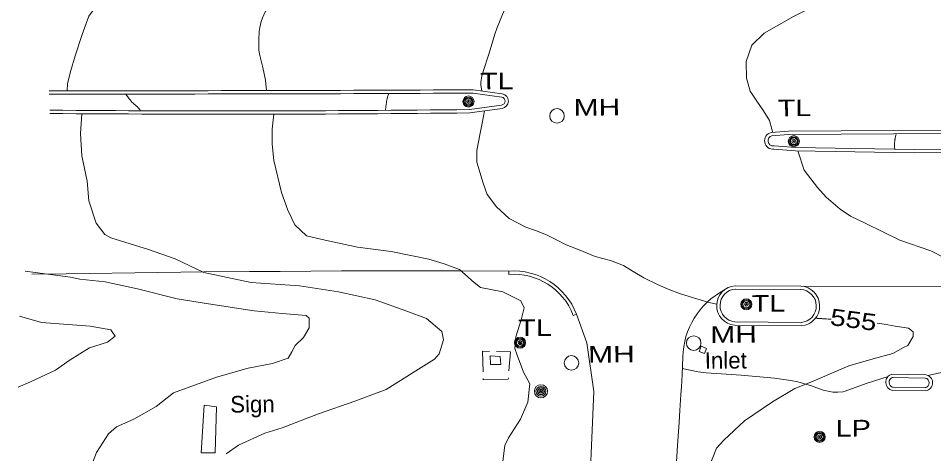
# Model space of a CAD drawing. Extents: x 2361284 to 2366480, y 6976556 to 6985346.
# Drawn here: x 2364203.5 to 2364468, y 6980433.9 to 6980559.6 of the extents above; entities that cross this region are included whole.
import ezdxf
from ezdxf.enums import TextEntityAlignment as Align

# ---------------------------------------------------------------- set-up
doc = ezdxf.new("R2010")
doc.units = 0
doc.header["$LTSCALE"] = 1.9
for name, color, linetype, lineweight in [('10', 7, 'Continuous', 13), ('12', 7, 'Continuous', 13), ('13', 7, 'Continuous', 13), ('25', 7, 'Continuous', 13), ('3', 7, 'Continuous', 13), ('4', 7, 'Continuous', 13), ('8', 7, 'Continuous', 13)]:
    doc.layers.add(name, color=color, linetype=linetype, lineweight=lineweight)

msp = doc.modelspace()

# ---------------------------------------------------------------- linework, layer by layer
at = {"layer": '10'}
for points in [[(2364342.783, 6980461.982), (2364339.851, 6980462.204), (2364339.955, 6980459.675), (2364342.955, 6980459.654)], [(2364260.454, 6980434.168), (2364260.798, 6980447.413), (2364257.223, 6980447.919), (2364256.414, 6980434.17)]]:
    msp.add_lwpolyline(points, close=True, dxfattribs=at)
at = {"layer": '12'}
for points in [[(2364337.444, 6980538.647), (2364337.112, 6980540.279), (2364337.121, 6980541.093), (2364337.439, 6980543.053), (2364337.703, 6980544.018), (2364339.521, 6980549.536), (2364341.219, 6980555.023), (2364341.884, 6980556.953), (2364343.404, 6980560.754), (2364344.613, 6980563.334), (2364345.406, 6980564.533), (2364346.44, 6980565.696), (2364347.073, 6980566.27)], [(2364309.656, 6980533.052), (2364309.735, 6980534.183), (2364309.79, 6980534.748), (2364309.865, 6980535.313), (2364309.912, 6980535.595), (2364310.076, 6980536.422), (2364310.18, 6980536.862), (2364310.293, 6980537.271), (2364310.352, 6980537.451), (2364310.471, 6980537.741), (2364310.531, 6980537.841), (2364310.591, 6980537.905), (2364310.62, 6980537.922)], [(2364405.294, 6980477.058), (2364402.969, 6980477.536), (2364399.589, 6980478.604), (2364394.804, 6980480.098), (2364391.302, 6980481.465), (2364388.209, 6980482.756), (2364384.2, 6980484.697), (2364381.113, 6980486.538), (2364378.396, 6980488.303), (2364374.652, 6980489.707), (2364370.211, 6980490.905), (2364365.582, 6980492.751), (2364361.758, 6980494.265), (2364358.774, 6980495.777), (2364356.08, 6980497.161), (2364352.929, 6980498.371), (2364350.109, 6980499.354), (2364345.365, 6980501.869), (2364341.682, 6980505.195), (2364338.998, 6980508.779), (2364337.868, 6980511.989), (2364336, 6980518.121), (2364336.029, 6980521.452), (2364337.025, 6980526.951), (2364337.608, 6980529.877), (2364338.219, 6980532.914)], [(2364401.439, 6980426.039), (2364405.249, 6980435.515), (2364407.337, 6980437.785), (2364413.365, 6980443.392), (2364421.373, 6980448.85), (2364427.846, 6980452.721), (2364432.509, 6980454.576), (2364443.495, 6980459.29), (2364450.525, 6980461.326), (2364456.182, 6980462.84), (2364459.216, 6980464.569), (2364460.5, 6980465.201), (2364462.026, 6980467.777), (2364462.003, 6980469.137), (2364460.663, 6980470.174), (2364456.877, 6980470.718), (2364453.64, 6980471.328), (2364451.608, 6980471.608)], [(2364438.357, 6980472.722), (2364437.76, 6980472.763), (2364437.461, 6980472.783), (2364437.014, 6980472.814), (2364436.566, 6980472.845), (2364436.342, 6980472.861), (2364436.044, 6980472.882), (2364435.894, 6980472.893), (2364435.67, 6980472.909), (2364435.335, 6980472.933), (2364435.036, 6980472.956), (2364434.887, 6980472.967), (2364434.663, 6980472.984), (2364434.439, 6980473.001), (2364434.328, 6980473.009), (2364434.104, 6980473.027), (2364433.992, 6980473.036), (2364433.824, 6980473.049)]]:
    msp.add_lwpolyline(points, dxfattribs=at)
at = {"layer": '13'}
for points in [[(2364217.648, 6980538.717), (2364217.758, 6980540.818), (2364218.732, 6980544.597), (2364220.012, 6980548.83), (2364221.984, 6980554.92), (2364223.953, 6980560.209), (2364226.994, 6980564.358), (2364230.45, 6980567.97), (2364235.025, 6980571.753), (2364239.801, 6980574.259), (2364244.451, 6980577.434)], [(2364275.28, 6980538.765), (2364274.951, 6980541.812), (2364274.217, 6980545.395), (2364273.294, 6980548.866), (2364273.061, 6980550.422), (2364272.999, 6980553.554), (2364273.151, 6980555.866), (2364273.319, 6980557.019), (2364273.71, 6980558.742), (2364274.054, 6980559.751), (2364274.983, 6980561.654), (2364275.558, 6980562.61), (2364276.897, 6980564.392), (2364278.176, 6980565.754), (2364278.855, 6980566.366), (2364279.948, 6980567.197), (2364281.82, 6980568.248)], [(2364421.463, 6980526.694), (2364421.234, 6980527.602), (2364420.51, 6980530.115), (2364418.824, 6980532.96), (2364416.897, 6980535.742), (2364414.92, 6980538.603), (2364413.904, 6980542.363), (2364413.819, 6980547.122), (2364415.444, 6980551.828), (2364418.961, 6980555.313), (2364427.494, 6980560.184), (2364437.389, 6980565.148), (2364440.746, 6980566.45)], [(2364238.864, 6980532.949), (2364238.621, 6980533.262), (2364238.453, 6980533.466), (2364238.105, 6980533.862), (2364237.934, 6980534.039), (2364237.573, 6980534.372), (2364236.829, 6980535.018), (2364236.593, 6980535.247), (2364236.481, 6980535.367), (2364235.896, 6980536.045), (2364235.616, 6980536.394), (2364235.211, 6980536.929), (2364234.824, 6980537.479), (2364234.638, 6980537.759)], [(2364263.627, 6980433.908), (2364267.181, 6980436.403), (2364274.78, 6980439.885), (2364279.767, 6980441.402), (2364290.238, 6980445.443), (2364300.775, 6980449.063), (2364309.852, 6980452.47), (2364318.372, 6980457.83), (2364323.78, 6980461.251), (2364325.157, 6980462.765), (2364326.397, 6980466.837), (2364325.914, 6980469.243), (2364321.488, 6980473.001), (2364315.768, 6980475.077), (2364306.608, 6980478.3), (2364295.993, 6980480.699), (2364284.777, 6980482.372), (2364270.837, 6980483.389), (2364257.139, 6980486.199), (2364248.821, 6980490.171), (2364241.145, 6980492.898), (2364230.262, 6980496.235), (2364228.558, 6980497.248), (2364226.081, 6980500.505), (2364223.941, 6980506.915), (2364223.397, 6980512.6), (2364221.927, 6980519.917), (2364221.505, 6980526.413), (2364221.861, 6980532.077)], [(2364343.275, 6980430.255), (2364344.129, 6980436.274), (2364345.158, 6980438.464), (2364348.577, 6980443.847), (2364350.72, 6980448.788), (2364351.28, 6980454.063), (2364349.508, 6980457.416), (2364347.641, 6980462.338), (2364346.982, 6980464.322), (2364347.261, 6980467.646), (2364348.784, 6980472.601), (2364349.671, 6980476.009), (2364348.69, 6980478.079), (2364343.526, 6980480.681), (2364337.083, 6980481.93), (2364335.221, 6980483.361), (2364331.015, 6980487.121), (2364326.559, 6980488.73), (2364322.106, 6980490.118), (2364311.264, 6980492.265), (2364301.502, 6980493.562), (2364292.232, 6980495.584), (2364286.789, 6980496.862), (2364283.429, 6980499.97), (2364281.379, 6980504.261), (2364279.581, 6980509.384), (2364277.382, 6980518.564), (2364276.877, 6980523.289), (2364276.916, 6980527.67), (2364277.325, 6980531.944)], [(2364456.741, 6980521.849), (2364456.721, 6980521.991), (2364456.712, 6980522.062), (2364456.7, 6980522.168), (2364456.684, 6980522.329), (2364456.672, 6980522.489), (2364456.666, 6980522.569), (2364456.659, 6980522.729), (2364456.656, 6980522.809), (2364456.653, 6980522.93), (2364456.653, 6980523.09), (2364456.654, 6980523.17), (2364456.657, 6980523.29), (2364456.663, 6980523.409), (2364456.666, 6980523.469), (2364456.683, 6980523.719), (2364456.693, 6980523.843), (2364456.71, 6980524.03), (2364456.728, 6980524.217), (2364456.739, 6980524.311), (2364456.761, 6980524.497), (2364456.773, 6980524.591), (2364456.793, 6980524.73), (2364456.821, 6980524.916), (2364456.836, 6980525.009), (2364456.861, 6980525.149), (2364456.9, 6980525.358), (2364456.939, 6980525.543), (2364456.959, 6980525.635), (2364456.991, 6980525.774), (2364457.043, 6980525.982), (2364457.099, 6980526.189), (2364457.129, 6980526.293)], [(2364471.462, 6980490.258), (2364467.141, 6980492.487), (2364458.221, 6980495.552), (2364453.056, 6980498.103), (2364448.324, 6980500.388), (2364443.904, 6980502.536), (2364440.985, 6980504.549), (2364436.952, 6980507.96), (2364434.376, 6980510.777), (2364430.597, 6980515.79), (2364428.724, 6980521.323)], [(2364225.009, 6980431.291), (2364226.17, 6980434.282), (2364229.587, 6980439.658), (2364231.93, 6980441.707), (2364236.9, 6980443.926), (2364243.366, 6980447.547), (2364248.349, 6980451.455), (2364260.766, 6980456.052), (2364269.992, 6980458.6), (2364277.02, 6980459.947), (2364281.505, 6980461.519), (2364282.537, 6980463.379), (2364283.501, 6980465.149), (2364285.929, 6980467.453), (2364287.572, 6980470.279), (2364287.583, 6980473.044), (2364286.728, 6980473.871), (2364279.744, 6980474.384), (2364271.644, 6980475.197), (2364258.505, 6980477.182), (2364249.411, 6980478.626), (2364238.023, 6980481.548), (2364228.623, 6980483.498), (2364221.286, 6980484.268), (2364218.62, 6980484.873), (2364205.512, 6980486.588)], [(2364203.55, 6980453.159), (2364207.075, 6980454.691), (2364214.335, 6980458.051), (2364218.537, 6980461.041), (2364224.134, 6980464.484), (2364229.298, 6980466.084), (2364231.481, 6980467.885), (2364230.294, 6980469.714), (2364224.304, 6980470.777), (2364210.213, 6980471.773), (2364203.905, 6980473.633)]]:
    msp.add_lwpolyline(points, dxfattribs=at)
at = {"layer": '25'}
for p, q in [((2364345.682, 6980463.29), (2364341.68, 6980463.412)), ((2364345.274, 6980457.836), (2364345.682, 6980463.29))]:
    msp.add_line(p, q, dxfattribs=at)
for points in [[(2364339.679, 6980463.473), (2364337.618, 6980463.543), (2364337.785, 6980457.604)], [(2364337.834, 6980455.605), (2364337.847, 6980455.275), (2364345.087, 6980455.414), (2364345.123, 6980455.844)]]:
    msp.add_lwpolyline(points, dxfattribs=at)
at = {"layer": '3'}
for p, q in [((2364345.279, 6980485.687), (2364345.21, 6980486.646)), ((2364363.872, 6980473.854), (2364364.768, 6980474.193))]:
    msp.add_line(p, q, dxfattribs=at)
for points in [[(2364343.179, 6980536.882), (2364343.201, 6980536.881), (2364334.821, 6980538.042), (2364334.956, 6980538.032)], [(2364343.332, 6980537.829), (2364343.332, 6980537.833), (2364334.952, 6980538.993), (2364334.951, 6980538.992)], [(2364333.974, 6980533.273), (2364333.846, 6980533.262), (2364343.133, 6980534.581), (2364343.146, 6980534.583)], [(2364333.985, 6980532.313), (2364333.985, 6980532.313), (2364343.272, 6980533.632), (2364343.273, 6980533.631)], [(2364706.85, 6980530.778), (2364706.85, 6980530.778), (2364680.572, 6980529.368), (2364623.407, 6980528.474), (2364543.829, 6980527.858), (2364456.44, 6980527.247), (2364426.019, 6980527.087), (2364420.993, 6980526.65), (2364420.993, 6980526.65)], [(2364706.972, 6980529.826), (2364706.899, 6980529.818), (2364680.601, 6980528.408), (2364623.416, 6980527.514), (2364543.838, 6980526.898), (2364456.449, 6980526.287), (2364426.068, 6980526.128), (2364421.072, 6980525.69), (2364421.219, 6980525.717)], [(2364421.732, 6980522.802), (2364421.92, 6980522.808), (2364428.105, 6980522.297), (2364462.312, 6980521.762), (2364530.811, 6980522.324), (2364603.473, 6980522.444), (2364655.097, 6980522.375), (2364708.956, 6980522.747), (2364722.375, 6980524.135), (2364734.475, 6980527.18), (2364748.628, 6980529.135), (2364775.937, 6980531.525), (2364775.937, 6980531.522)], [(2364421.839, 6980521.848), (2364421.839, 6980521.847), (2364428.054, 6980521.336), (2364462.311, 6980520.802), (2364530.82, 6980521.364), (2364603.472, 6980521.484), (2364655.096, 6980521.415), (2364709.005, 6980521.788), (2364722.544, 6980523.187), (2364734.654, 6980526.232), (2364748.737, 6980528.176), (2364776.016, 6980530.565), (2364776.016, 6980530.566)], [(2364345.21, 6980486.646), (2364330.886, 6980486.706), (2364323.724, 6980486.721), (2364312.981, 6980486.724), (2364302.237, 6980486.7), (2364296.866, 6980486.677), (2364279.197, 6980486.572), (2364270.363, 6980486.506), (2364257.111, 6980486.389), (2364243.86, 6980486.25), (2364237.235, 6980486.171), (2364223.984, 6980485.994), (2364217.358, 6980485.896), (2364207.42, 6980485.736)], [(2364429.545, 6980482.328), (2364429.545, 6980482.329), (2364410.664, 6980482.399)], [(2364429.545, 6980482.329), (2364479.14, 6980482.1), (2364522.093, 6980482.119), (2364535.288, 6980481.494)], [(2364429.5, 6980481.369), (2364429.544, 6980481.369), (2364410.663, 6980481.439)], [(2364366.036, 6980370.319), (2364368.112, 6980413.931), (2364369.751, 6980451.889), (2364367.748, 6980465.92), (2364364.748, 6980474.242)], [(2364410.559, 6980471.973), (2364410.483, 6980471.977), (2364429.765, 6980471.801), (2364429.674, 6980471.797)], [(2364410.472, 6980471.017), (2364410.472, 6980471.017), (2364429.754, 6980470.84), (2364429.755, 6980470.84)], [(2364395.518, 6980461.843), (2364395.271, 6980456.701), (2364395.087, 6980453.274), (2364394.957, 6980450.99), (2364394.683, 6980446.422), (2364394.465, 6980442.998), (2364394.01, 6980436.149), (2364393.067, 6980422.453)], [(2364395.31, 6980458.481), (2364399.897, 6980457.566), (2364402.212, 6980457.267), (2364412.32, 6980456.553), (2364421.938, 6980455.696), (2364426.734, 6980455.081), (2364428.736, 6980454.663), (2364432.66, 6980453.497), (2364436.081, 6980452.31), (2364437.925, 6980451.862), (2364438.873, 6980451.723), (2364440.297, 6980451.66), (2364441.691, 6980451.815), (2364442.365, 6980451.989), (2364448.464, 6980454.198), (2364454.835, 6980456.257)], [(2364466.273, 6980456.526), (2364472.453, 6980457.821), (2364475.557, 6980458.294), (2364478.676, 6980458.581), (2364480.243, 6980458.639), (2364485.12, 6980458.686), (2364494.874, 6980458.598), (2364504.857, 6980458.363), (2364508.453, 6980458.344), (2364515.646, 6980458.475), (2364519.304, 6980458.75), (2364524.216, 6980458.717)], [(2364465.493, 6980455.773), (2364465.64, 6980455.761), (2364455.888, 6980455.918), (2364456.154, 6980455.953)], [(2364465.651, 6980456.72), (2364465.651, 6980456.72), (2364455.899, 6980456.877), (2364455.899, 6980456.878)], [(2364456.279, 6980453.084), (2364456.115, 6980453.1), (2364465.696, 6980453.001)], [(2364456.104, 6980452.14), (2364456.104, 6980452.14), (2364465.685, 6980452.041)]]:
    msp.add_lwpolyline(points, dxfattribs=at)
for centre, radius, start, end in [((2364226.44, 7001591.136), 21053.383, 269.96186, 270.29532), ((2364226.44, 7001591.136), 21052.424, 269.96186, 270.29532), ((2364342.993, 6980535.735), 2.122, 277.56513, 80.80783), ((2364342.993, 6980535.735), 1.162, 277.56514, 80.80783), ((2364264.733, 6986889.234), 6357.298, 269.5305, 270.62416), ((2364264.733, 6986889.234), 6356.338, 269.5305, 270.62416), ((2364421.567, 6980524.276), 2.442, 103.57751, 276.39912), ((2364421.567, 6980524.276), 1.482, 103.5775, 276.39912), ((2364346.603, 6980467.249), 19.448, 20.91761, 94.10864), ((2364346.603, 6980467.249), 18.488, 20.9176, 94.10864), ((2364410.99, 6980476.701), 5.707, 93.27533, 264.79458), ((2364429.272, 6980476.577), 5.757, 274.80293, 87.28423), ((2364417.736, 6980461.461), 22.22, 117.79189, 179.11596), ((2364410.99, 6980476.701), 4.747, 93.27532, 264.79458), ((2364429.272, 6980476.577), 4.797, 274.80293, 87.28423), ((2364456.547, 6980454.532), 2.433, 105.4416, 259.51459), ((2364456.547, 6980454.532), 1.473, 105.4416, 259.51458), ((2364465.261, 6980454.377), 1.415, 280.29408, 80.55533), ((2364465.261, 6980454.377), 2.375, 280.29409, 80.55534)]:
    msp.add_arc(centre, radius, start, end, dxfattribs=at)
at = {"layer": '4'}
for centre, radius in [((2364333.584, 6980535.6), 1.6), ((2364333.584, 6980535.6), 1.3), ((2364333.584, 6980535.6), 1), ((2364333.584, 6980535.6), 0.539), ((2364333.584, 6980535.6), 0.192), ((2364359.165, 6980531.442), 2.1), ((2364427.567, 6980524.152), 1.6), ((2364427.567, 6980524.152), 1.3), ((2364427.567, 6980524.152), 1), ((2364427.567, 6980524.152), 0.539), ((2364427.567, 6980524.152), 0.192), ((2364413.865, 6980477.07), 1.6), ((2364413.865, 6980477.07), 1.3), ((2364413.865, 6980477.07), 1), ((2364413.865, 6980477.07), 0.539), ((2364413.865, 6980477.07), 0.192), ((2364348.497, 6980465.978), 1.6), ((2364348.497, 6980465.978), 1.3), ((2364348.497, 6980465.978), 1), ((2364348.497, 6980465.978), 0.539), ((2364348.497, 6980465.978), 0.192), ((2364398.64, 6980465.853), 2.1), ((2364363.343, 6980460.137), 2.1), ((2364354.53, 6980451.944), 1.9), ((2364354.53, 6980451.944), 1.442), ((2364354.53, 6980451.944), 0.539), ((2364354.53, 6980451.944), 0.192), ((2364435.02, 6980438.788), 1.6), ((2364435.02, 6980438.788), 1.3), ((2364435.02, 6980438.788), 1), ((2364435.02, 6980438.788), 0.539), ((2364435.02, 6980438.788), 0.192)]:
    msp.add_circle(centre, radius, dxfattribs=at)
for start, end in [(118.46406, 129.71409), (107.21593, 118.46597), (95.96582, 107.21585), (84.71553, 95.96557), (73.46552, 84.71555), (62.21535, 73.46538), (50.96397, 62.214), (174.71552, 185.96556), (163.46611, 174.71615), (185.96287, 197.21291), (152.21535, 163.46538), (197.21479, 208.46483), (140.96646, 152.21649), (208.46822, 219.71826), (129.71376, 140.96379), (219.71376, 230.96379), (230.96397, 242.214), (242.21812, 253.46815), (253.46258, 264.71261), (264.71553, 275.96557), (275.96582, 287.21585), (287.21593, 298.46597), (298.46406, 309.71409), (39.71588, 50.96591), (309.71589, 320.96592), (28.46656, 39.7166), (320.96646, 332.21649), (17.21479, 28.46483), (332.21419, 343.46422), (5.96345, 17.21348), (343.46611, 354.71615), (354.71553, 5.96557)]:
    msp.add_arc((2364354.53, 6980451.944), 0.973, start, end, dxfattribs=at)
at = {"layer": '8'}
msp.add_lwpolyline([(2364402.385, 6980464.339), (2364400.808, 6980464.974), (2364400.263, 6980463.469), (2364401.809, 6980462.843)], close=True, dxfattribs=at)

# ---------------------------------------------------------------- texts
at = {"layer": '10'}
msp.add_text('Sign', height=4.799, rotation=0.545, dxfattribs=at).set_placement((2364264.784, 6980445.771))
at = {"layer": '12', "width": 1.25}
msp.add_text(' 555 ', height=4.8, rotation=352.481, dxfattribs=at).set_placement((2364444.487, 6980470.23), align=Align.CENTER)
at = {"layer": '4'}
for s, width, p in [('  TL', 1.3, (2364332.291, 6980539.037)), ('  MH', 1.35, (2364359.165, 6980531.442)), ('  TL', 1.3, (2364418.29, 6980531.284)), ('  TL', 1.3, (2364410.756, 6980474.84)), ('  TL', 1.3, (2364343.348, 6980467.819)), ('  MH', 1.35, (2364398.64, 6980465.853)), ('  MH', 1.35, (2364363.343, 6980460.137)), ('  LP', 1.3, (2364435.02, 6980438.788))]:
    msp.add_text(s, height=4.799, rotation=0.545, dxfattribs=dict(at, width=width)).set_placement(p)
at = {"layer": '8'}
msp.add_text('Inlet', height=4.799, rotation=0.545, dxfattribs=at).set_placement((2364401.861, 6980458.424))

doc.saveas('drawing.dxf')
